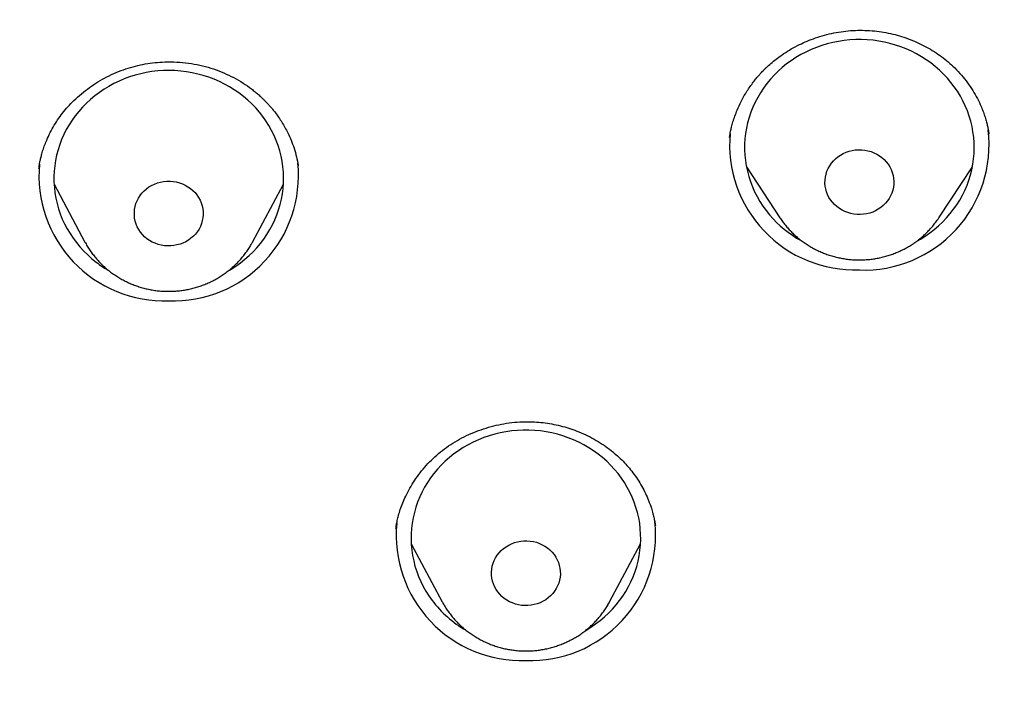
# Model space of a CAD drawing. Header units: millimetres. Extents: x 8 to 571, y 12 to 813.
# Tile 356 of 369: x 335 to 348, y 769 to 777. Entities that reach past the tile are written whole.
import ezdxf

# ---------------------------------------------------------------- set-up
doc = ezdxf.new("R2010")
doc.units = ezdxf.units.MM

msp = doc.modelspace()

# ---------------------------------------------------------------- linework, layer by layer
at = {"color": 7, "linetype": 'Continuous', "lineweight": 30}
for p, q in [((339.032, 775.494), (339.03, 775.505)), ((339.032, 775.505), (339.033, 775.499)), ((344.887, 775.486), (345.324, 774.822)), ((347.401, 774.822), (347.838, 775.486)), ((335.842, 775.261), (336.246, 774.505)), ((338.434, 774.505), (338.838, 775.261)), ((340.508, 770.567), (340.912, 769.81)), ((343.1, 769.81), (343.504, 770.567)), ((340.915, 769.806), (340.912, 769.81)), ((343.079, 769.764), (343.069, 769.758))]:
    msp.add_line(p, q, dxfattribs=at)
at = {"color": 7, "linetype": 'Continuous', "lineweight": 30, "flags": 128}
for points in [[(347.121, 774.523), (347.159, 774.545), (347.222, 774.584), (347.283, 774.626), (347.341, 774.671), (347.397, 774.718), (347.45, 774.769), (347.501, 774.821), (347.548, 774.876), (347.593, 774.933), (347.634, 774.992), (347.673, 775.053), (347.708, 775.116), (347.739, 775.18), (347.768, 775.246), (347.792, 775.313), (347.813, 775.381), (347.83, 775.45), (347.844, 775.52), (347.854, 775.59), (347.86, 775.661), (347.862, 775.731), (347.861, 775.802), (347.855, 775.873), (347.846, 775.943), (347.834, 776.013), (347.817, 776.082), (347.797, 776.15), (347.773, 776.218), (347.746, 776.284), (347.715, 776.348), (347.681, 776.411), (347.643, 776.473), (347.602, 776.532), (347.558, 776.59), (347.511, 776.645), (347.461, 776.698), (347.409, 776.749), (347.353, 776.797), (347.295, 776.843), (347.235, 776.885), (347.173, 776.925), (347.108, 776.962), (347.042, 776.995), (346.974, 777.026), (346.904, 777.053), (346.833, 777.077), (346.761, 777.098), (346.688, 777.115), (346.614, 777.129), (346.54, 777.139), (346.464, 777.145), (346.389, 777.148), (346.314, 777.148), (346.239, 777.144), (346.164, 777.136), (346.089, 777.125), (346.015, 777.11), (345.942, 777.092), (345.871, 777.071), (345.8, 777.046), (345.731, 777.018), (345.663, 776.986), (345.598, 776.952), (345.534, 776.914), (345.472, 776.873), (345.412, 776.83), (345.355, 776.784), (345.301, 776.735), (345.249, 776.683), (345.2, 776.63), (345.153, 776.574), (345.11, 776.516), (345.07, 776.455), (345.034, 776.394), (345, 776.33), (344.971, 776.265), (344.944, 776.199), (344.921, 776.131), (344.902, 776.063), (344.887, 775.993), (344.875, 775.923), (344.867, 775.853), (344.863, 775.782), (344.863, 775.711), (344.866, 775.64), (344.873, 775.57), (344.884, 775.5), (344.899, 775.43), (344.917, 775.362), (344.939, 775.294), (344.965, 775.227), (344.994, 775.162), (345.026, 775.098), (345.062, 775.036), (345.102, 774.975), (345.144, 774.917), (345.189, 774.86), (345.189, 774.86)], [(338.133, 774.139), (338.154, 774.152), (338.217, 774.192), (338.277, 774.234), (338.334, 774.28), (338.39, 774.328), (338.442, 774.379), (338.492, 774.432), (338.539, 774.488), (338.583, 774.545), (338.623, 774.605), (338.661, 774.667), (338.695, 774.73), (338.725, 774.794), (338.753, 774.861), (338.776, 774.928), (338.796, 774.996), (338.812, 775.065), (338.825, 775.135), (338.834, 775.206), (338.839, 775.276), (338.84, 775.347), (338.838, 775.418), (338.831, 775.488), (338.821, 775.559), (338.808, 775.628), (338.79, 775.697), (338.769, 775.765), (338.744, 775.832), (338.716, 775.898), (338.684, 775.962), (338.649, 776.025), (338.61, 776.086), (338.569, 776.145), (338.524, 776.202), (338.476, 776.256), (338.425, 776.309), (338.372, 776.359), (338.316, 776.406), (338.257, 776.451), (338.197, 776.493), (338.134, 776.532), (338.069, 776.568), (338.002, 776.601), (337.933, 776.63), (337.863, 776.657), (337.792, 776.68), (337.72, 776.699), (337.646, 776.715), (337.572, 776.728), (337.497, 776.737), (337.422, 776.743), (337.347, 776.745), (337.271, 776.744), (337.196, 776.739), (337.121, 776.73), (337.047, 776.718), (336.974, 776.702), (336.901, 776.683), (336.829, 776.661), (336.759, 776.635), (336.691, 776.606), (336.623, 776.574), (336.558, 776.538), (336.495, 776.5), (336.434, 776.458), (336.375, 776.414), (336.318, 776.367), (336.264, 776.318), (336.213, 776.266), (336.165, 776.211), (336.12, 776.155), (336.077, 776.096), (336.038, 776.035), (336.002, 775.973), (335.97, 775.909), (335.941, 775.844), (335.916, 775.777), (335.894, 775.709), (335.876, 775.64), (335.861, 775.571), (335.851, 775.501), (335.844, 775.43), (335.841, 775.359), (335.841, 775.289), (335.846, 775.218), (335.854, 775.147), (335.866, 775.077), (335.881, 775.008), (335.901, 774.94), (335.924, 774.872), (335.95, 774.806), (335.98, 774.741), (336.014, 774.677), (336.051, 774.616), (336.091, 774.556), (336.134, 774.498), (336.18, 774.442), (336.23, 774.388), (336.282, 774.337), (336.336, 774.288), (336.394, 774.242), (336.394, 774.242)], [(346.01, 775.024), (345.986, 775.056), (345.965, 775.089), (345.947, 775.124), (345.933, 775.161), (345.922, 775.199), (345.915, 775.237), (345.912, 775.276), (345.913, 775.315), (345.918, 775.354), (345.926, 775.392), (345.938, 775.43), (345.954, 775.466), (345.974, 775.501), (345.996, 775.533), (346.022, 775.564), (346.05, 775.592), (346.082, 775.618), (346.115, 775.641), (346.151, 775.661), (346.189, 775.678), (346.228, 775.691), (346.268, 775.701), (346.309, 775.707), (346.35, 775.71), (346.392, 775.709), (346.433, 775.705), (346.474, 775.697), (346.514, 775.686), (346.552, 775.671), (346.589, 775.653), (346.624, 775.632), (346.657, 775.607), (346.687, 775.581), (346.714, 775.551), (346.738, 775.52), (346.76, 775.486), (346.777, 775.451), (346.792, 775.414), (346.802, 775.376), (346.809, 775.338), (346.812, 775.299), (346.811, 775.26), (346.807, 775.221), (346.798, 775.183), (346.786, 775.145), (346.77, 775.109), (346.751, 775.075), (346.728, 775.042), (346.703, 775.011), (346.674, 774.983), (346.643, 774.957), (346.609, 774.934), (346.573, 774.914), (346.536, 774.897), (346.497, 774.884), (346.457, 774.874), (346.416, 774.868), (346.374, 774.865), (346.333, 774.866), (346.291, 774.87), (346.251, 774.878), (346.211, 774.889), (346.172, 774.904), (346.136, 774.922), (346.101, 774.943), (346.068, 774.968), (346.038, 774.995), (346.01, 775.024)], [(337.056, 774.549), (337.025, 774.575), (336.997, 774.604), (336.972, 774.635), (336.949, 774.668), (336.93, 774.703), (336.915, 774.739), (336.903, 774.776), (336.895, 774.815), (336.891, 774.853), (336.891, 774.892), (336.894, 774.931), (336.901, 774.97), (336.912, 775.008), (336.927, 775.044), (336.945, 775.079), (336.967, 775.113), (336.991, 775.144), (337.019, 775.173), (337.049, 775.2), (337.082, 775.224), (337.117, 775.245), (337.154, 775.262), (337.193, 775.277), (337.233, 775.288), (337.274, 775.295), (337.315, 775.299), (337.357, 775.3), (337.398, 775.297), (337.439, 775.29), (337.479, 775.279), (337.518, 775.266), (337.555, 775.249), (337.591, 775.228), (337.624, 775.205), (337.655, 775.179), (337.684, 775.151), (337.709, 775.12), (337.731, 775.087), (337.75, 775.052), (337.766, 775.016), (337.777, 774.978), (337.785, 774.94), (337.79, 774.901), (337.79, 774.862), (337.787, 774.823), (337.779, 774.785), (337.768, 774.747), (337.754, 774.71), (337.736, 774.675), (337.714, 774.642), (337.689, 774.61), (337.662, 774.581), (337.631, 774.555), (337.598, 774.531), (337.563, 774.51), (337.526, 774.492), (337.488, 774.478), (337.448, 774.467), (337.407, 774.459), (337.366, 774.455), (337.324, 774.455), (337.283, 774.458), (337.242, 774.465), (337.202, 774.475), (337.163, 774.489), (337.125, 774.506), (337.09, 774.526), (337.056, 774.549)], [(342.791, 769.44), (342.792, 769.441), (342.855, 769.479), (342.917, 769.521), (342.975, 769.565), (343.032, 769.613), (343.085, 769.662), (343.136, 769.714), (343.184, 769.769), (343.229, 769.826), (343.272, 769.885), (343.31, 769.945), (343.346, 770.008), (343.378, 770.072), (343.407, 770.137), (343.432, 770.204), (343.454, 770.272), (343.471, 770.341), (343.486, 770.41), (343.496, 770.48), (343.503, 770.551), (343.506, 770.622), (343.505, 770.693), (343.5, 770.763), (343.492, 770.834), (343.48, 770.904), (343.464, 770.973), (343.444, 771.041), (343.421, 771.109), (343.394, 771.175), (343.364, 771.24), (343.33, 771.303), (343.293, 771.365), (343.253, 771.425), (343.209, 771.483), (343.163, 771.538), (343.113, 771.592), (343.061, 771.643), (343.006, 771.691), (342.949, 771.737), (342.889, 771.781), (342.827, 771.821), (342.763, 771.858), (342.697, 771.892), (342.629, 771.923), (342.56, 771.951), (342.489, 771.976), (342.417, 771.997), (342.344, 772.014), (342.27, 772.029), (342.196, 772.039), (342.121, 772.046), (342.045, 772.05), (341.97, 772.05), (341.895, 772.047), (341.82, 772.04), (341.745, 772.029), (341.671, 772.015), (341.598, 771.998), (341.526, 771.977), (341.455, 771.952), (341.386, 771.925), (341.318, 771.894), (341.252, 771.86), (341.188, 771.822), (341.126, 771.782), (341.066, 771.739), (341.008, 771.694), (340.953, 771.645), (340.901, 771.594), (340.851, 771.541), (340.805, 771.485), (340.761, 771.427), (340.72, 771.368), (340.683, 771.306), (340.649, 771.243), (340.619, 771.178), (340.592, 771.112), (340.569, 771.044), (340.549, 770.976), (340.533, 770.907), (340.52, 770.837), (340.512, 770.766), (340.507, 770.696), (340.506, 770.625), (340.509, 770.554), (340.515, 770.484), (340.526, 770.413), (340.54, 770.344), (340.557, 770.275), (340.579, 770.207), (340.604, 770.14), (340.632, 770.075), (340.664, 770.01), (340.7, 769.948), (340.739, 769.887), (340.78, 769.828), (340.78, 769.828)], [(341.638, 769.939), (341.616, 769.972), (341.597, 770.007), (341.581, 770.043), (341.569, 770.08), (341.561, 770.118), (341.557, 770.157), (341.556, 770.196), (341.559, 770.235), (341.566, 770.274), (341.577, 770.312), (341.592, 770.348), (341.61, 770.383), (341.631, 770.417), (341.656, 770.448), (341.683, 770.478), (341.714, 770.504), (341.746, 770.528), (341.781, 770.549), (341.818, 770.567), (341.857, 770.582), (341.897, 770.593), (341.938, 770.601), (341.979, 770.605), (342.02, 770.605), (342.062, 770.602), (342.103, 770.596), (342.143, 770.586), (342.182, 770.572), (342.219, 770.555), (342.255, 770.535), (342.289, 770.512), (342.32, 770.486), (342.348, 770.457), (342.374, 770.427), (342.396, 770.394), (342.415, 770.359), (342.431, 770.323), (342.442, 770.285), (342.451, 770.247), (342.455, 770.208), (342.456, 770.169), (342.452, 770.13), (342.445, 770.092), (342.435, 770.054), (342.42, 770.017), (342.402, 769.982), (342.381, 769.949), (342.356, 769.917), (342.329, 769.888), (342.298, 769.861), (342.265, 769.837), (342.23, 769.816), (342.193, 769.798), (342.155, 769.784), (342.115, 769.773), (342.074, 769.765), (342.033, 769.761), (341.991, 769.76), (341.95, 769.763), (341.909, 769.77), (341.869, 769.78), (341.83, 769.794), (341.793, 769.811), (341.757, 769.831), (341.723, 769.854), (341.692, 769.88), (341.664, 769.908), (341.638, 769.939)]]:
    msp.add_lwpolyline(points, dxfattribs=at)
at = {"color": 7, "linetype": 'Continuous', "lineweight": 30}
for centre, radius, start, end in [((346.422, 775.774), 1.634, 267.9007, 6.8377), ((346.304, 775.778), 1.637, 174.9643, 272.0266), ((337.282, 775.374), 1.637, 174.8149, 272.0298), ((337.399, 775.373), 1.636, 267.9578, 5.7746), ((346.315, 775.819), 1.479, 220.4475, 241.0879), ((337.307, 775.437), 1.504, 232.6179, 239.7724), ((341.948, 770.68), 1.637, 174.7366, 272.0314), ((342.065, 770.677), 1.635, 267.9136, 6.2203), ((341.953, 770.714), 1.47, 217.0807, 240.1492)]:
    msp.add_arc(centre, radius, start, end, dxfattribs=at)
for points, knots in [([(370.918, 763.042), (370.92, 763.122), (370.925, 763.281), (370.931, 763.513), (370.936, 763.735), (370.941, 763.946), (370.944, 764.133), (370.947, 764.298), (370.95, 764.442), (370.952, 764.58), (370.954, 764.711), (370.955, 764.826), (370.956, 764.925), (370.957, 765.006), (370.958, 765.076), (370.958, 765.135), (370.959, 765.184), (370.959, 765.22), (370.959, 765.248), (370.96, 765.273), (370.96, 765.302), (370.96, 765.338), (370.96, 765.381), (370.961, 765.449), (370.961, 765.544), (370.962, 765.666), (370.963, 765.798), (370.963, 765.939), (370.963, 766.089), (370.963, 766.249), (370.963, 766.424), (370.962, 766.61), (370.961, 766.804), (370.959, 766.993), (370.958, 767.177), (370.955, 767.39), (370.952, 767.629), (370.948, 767.891), (370.943, 768.141), (370.938, 768.382), (370.933, 768.613), (370.927, 768.837), (370.918, 769.172), (370.904, 769.617), (370.89, 770.015), (370.88, 770.247), (370.878, 770.32), (370.875, 770.392), (370.872, 770.463), (370.869, 770.529), (370.866, 770.591), (370.864, 770.648), (370.861, 770.697), (370.86, 770.735), (370.858, 770.767), (370.857, 770.797), (370.855, 770.831), (370.853, 770.873), (370.851, 770.923), (370.848, 770.986), (370.845, 771.061), (370.84, 771.15), (370.835, 771.251), (370.83, 771.363), (370.823, 771.487), (370.816, 771.623), (370.808, 771.77), (370.799, 771.922), (370.79, 772.08), (370.781, 772.241), (370.77, 772.411), (370.759, 772.588), (370.736, 772.945), (370.701, 773.452), (370.652, 774.107), (370.59, 774.861), (370.511, 775.737), (370.437, 776.469), (370.387, 776.93), (370.366, 777.124), (370.345, 777.318), (370.323, 777.511), (370.301, 777.704), (370.278, 777.896), (370.255, 778.086), (370.232, 778.276), (370.209, 778.464), (370.186, 778.648), (370.165, 778.817), (370.144, 778.974), (370.126, 779.116), (370.109, 779.246), (370.095, 779.351), (370.083, 779.436), (370.074, 779.501), (370.066, 779.56), (370.059, 779.613), (370.053, 779.659), (370.047, 779.699), (370.043, 779.734), (370.038, 779.768), (370.033, 779.807), (370.026, 779.855), (370.018, 779.912), (370.009, 779.979), (369.998, 780.055), (369.983, 780.157), (369.965, 780.287), (369.942, 780.445), (369.918, 780.61), (369.892, 780.78), (369.866, 780.955), (369.838, 781.14), (369.808, 781.335), (369.776, 781.541), (369.735, 781.798), (369.686, 782.101), (369.629, 782.444), (369.571, 782.782), (369.514, 783.114), (369.456, 783.439), (369.399, 783.758), (369.333, 784.115), (369.259, 784.508), (369.176, 784.934), (369.094, 785.346), (369.013, 785.746), (368.946, 786.061), (368.895, 786.294), (368.862, 786.446), (368.83, 786.586), (368.8, 786.717), (368.772, 786.837), (368.747, 786.945), (368.724, 787.044), (368.703, 787.132), (368.684, 787.21), (368.667, 787.279), (368.653, 787.339), (368.641, 787.387), (368.631, 787.426), (368.624, 787.455), (368.617, 787.483), (368.609, 787.517), (368.597, 787.564), (368.583, 787.623), (368.564, 787.695), (368.544, 787.774), (368.522, 787.86), (368.499, 787.95), (368.475, 788.043), (368.45, 788.137), (368.426, 788.23), (368.401, 788.322), (368.362, 788.465), (368.31, 788.657), (368.246, 788.882), (368.187, 789.088), (368.132, 789.277), (368.075, 789.469), (368.014, 789.668), (367.95, 789.876), (367.882, 790.093), (367.808, 790.32), (367.73, 790.558), (367.646, 790.807), (367.569, 791.028), (367.502, 791.219), (367.446, 791.375), (367.391, 791.525), (367.339, 791.666), (367.291, 791.796), (367.246, 791.915), (367.205, 792.021), (367.169, 792.116), (367.138, 792.194), (367.114, 792.257), (367.094, 792.307), (367.078, 792.349), (367.064, 792.382), (367.055, 792.406), (367.047, 792.425), (367.039, 792.446), (367.028, 792.474), (367.013, 792.509), (366.996, 792.553), (366.974, 792.607), (366.947, 792.673), (366.915, 792.753), (366.877, 792.843), (366.77, 793.1), (366.589, 793.52), (366.327, 794.097), (366.09, 794.591), (365.884, 795.001), (365.715, 795.328), (365.547, 795.644), (365.399, 795.914), (365.273, 796.139), (365.189, 796.286), (365.127, 796.394), (365.087, 796.464), (365.048, 796.53), (365.014, 796.588), (364.985, 796.637), (364.96, 796.679), (364.939, 796.715), (364.921, 796.745), (364.906, 796.769), (364.895, 796.788), (364.886, 796.803), (364.876, 796.819), (364.863, 796.841), (364.846, 796.87), (364.824, 796.907), (364.798, 796.95), (364.758, 797.014), (364.705, 797.101), (364.639, 797.207), (364.57, 797.317), (364.499, 797.431), (364.422, 797.551), (364.339, 797.68), (364.248, 797.818), (364.153, 797.962), (364.057, 798.105), (363.962, 798.245), (363.869, 798.38), (363.778, 798.51), (363.679, 798.652), (363.571, 798.803), (363.455, 798.962), (363.344, 799.113), (363.231, 799.265), (363.116, 799.416), (363.001, 799.566), (362.892, 799.706), (362.787, 799.839), (362.684, 799.968), (362.536, 800.151), (362.339, 800.389), (362.091, 800.682), (361.9, 800.9), (361.771, 801.045), (361.708, 801.115), (361.649, 801.18), (361.596, 801.239), (361.548, 801.292), (361.508, 801.335), (361.476, 801.369), (361.451, 801.396), (361.432, 801.416), (361.419, 801.43), (361.41, 801.441), (361.4, 801.451), (361.388, 801.464), (361.368, 801.486), (361.338, 801.518), (361.295, 801.564), (361.244, 801.618), (361.184, 801.681), (361.116, 801.751), (361.04, 801.83), (360.955, 801.917), (360.862, 802.012), (360.759, 802.115), (360.65, 802.224), (360.534, 802.338), (360.414, 802.455), (360.288, 802.575), (360.159, 802.697), (359.971, 802.872), (359.722, 803.099), (359.405, 803.378), (359.075, 803.66), (358.761, 803.919), (358.466, 804.156), (358.192, 804.37), (357.949, 804.554), (357.741, 804.709), (357.574, 804.832), (357.412, 804.949), (357.28, 805.043), (357.176, 805.117), (357.097, 805.172), (357.022, 805.224), (356.95, 805.274), (356.881, 805.321), (356.817, 805.365), (356.761, 805.403), (356.715, 805.434), (356.682, 805.456), (356.659, 805.471), (356.642, 805.482), (356.627, 805.493), (356.604, 805.508), (356.57, 805.531), (356.523, 805.562), (356.468, 805.598), (356.406, 805.639), (356.339, 805.683), (356.24, 805.747), (356.107, 805.833), (355.928, 805.946), (355.732, 806.069), (355.517, 806.2), (355.321, 806.318), (355.144, 806.423), (354.988, 806.514), (354.829, 806.606), (354.666, 806.699), (354.499, 806.792), (354.327, 806.887), (354.147, 806.985), (353.951, 807.089), (353.739, 807.202), (353.508, 807.321), (353.265, 807.443), (353.011, 807.569), (352.745, 807.698), (352.466, 807.83), (352.185, 807.959), (351.9, 808.087), (351.613, 808.213), (351.315, 808.341), (351.008, 808.469), (350.689, 808.598), (350.346, 808.732), (349.978, 808.872), (349.583, 809.018), (349.233, 809.142), (348.931, 809.246), (348.681, 809.33), (348.434, 809.412), (348.178, 809.494), (347.917, 809.577), (347.651, 809.658), (347.396, 809.734), (347.154, 809.806), (346.922, 809.872), (346.697, 809.936), (346.477, 809.996), (346.265, 810.053), (346.067, 810.106), (345.884, 810.154), (345.714, 810.197), (345.559, 810.236), (345.416, 810.272), (345.28, 810.305), (345.147, 810.338), (345.044, 810.363), (344.97, 810.38), (344.927, 810.39), (344.89, 810.399), (344.863, 810.406), (344.847, 810.409), (344.837, 810.411), (344.827, 810.414), (344.808, 810.418), (344.775, 810.426), (344.726, 810.437), (344.664, 810.452), (344.589, 810.469), (344.501, 810.489), (344.403, 810.512), (344.294, 810.536), (344.175, 810.562), (344.044, 810.591), (343.902, 810.622), (343.741, 810.656), (343.567, 810.693), (343.385, 810.73), (343.208, 810.766), (343.038, 810.8), (342.875, 810.832), (342.718, 810.862), (342.568, 810.891), (342.406, 810.921), (342.234, 810.953), (342.054, 810.986), (341.888, 811.015), (341.754, 811.039), (341.647, 811.058), (341.566, 811.072), (341.491, 811.085), (341.427, 811.096), (341.375, 811.105), (341.336, 811.111), (341.308, 811.116), (341.282, 811.121), (341.254, 811.126), (341.218, 811.132), (341.165, 811.141), (341.094, 811.153), (341.004, 811.168), (340.902, 811.185), (340.79, 811.204), (340.667, 811.224), (340.532, 811.247), (340.386, 811.271), (340.229, 811.296), (340.06, 811.323), (339.828, 811.36), (339.538, 811.406), (339.196, 811.458), (338.802, 811.518), (338.358, 811.583), (337.867, 811.652), (337.387, 811.718), (336.92, 811.781), (336.465, 811.84), (336.023, 811.895), (335.592, 811.947), (335.174, 811.997), (334.768, 812.043), (334.375, 812.087), (333.993, 812.128), (333.624, 812.166), (333.267, 812.202), (332.923, 812.236), (332.591, 812.267), (332.282, 812.296), (331.994, 812.321), (331.728, 812.345), (331.47, 812.367), (331.216, 812.388), (330.962, 812.408), (330.705, 812.428), (330.374, 812.454), (329.968, 812.483), (329.484, 812.517), (328.989, 812.549), (328.483, 812.58), (327.969, 812.608), (327.447, 812.636), (326.917, 812.661), (326.378, 812.684), (325.823, 812.705), (325.254, 812.724), (324.671, 812.741), (324.076, 812.755), (323.47, 812.767), (322.854, 812.775), (322.226, 812.781), (321.575, 812.783), (320.9, 812.782), (320.2, 812.777), (319.488, 812.767), (318.764, 812.753), (318.027, 812.733), (317.362, 812.712), (316.771, 812.69), (316.261, 812.669), (315.754, 812.645), (315.253, 812.62), (314.76, 812.593), (314.273, 812.565), (313.732, 812.531), (313.137, 812.491), (312.492, 812.444), (311.86, 812.394), (311.243, 812.343), (310.642, 812.289), (310.059, 812.234), (309.493, 812.178), (308.939, 812.121), (308.397, 812.062), (307.864, 812.002), (307.342, 811.94), (306.833, 811.878), (306.339, 811.816), (305.891, 811.757), (305.488, 811.702), (305.128, 811.653), (304.777, 811.603), (304.434, 811.553), (304.083, 811.501), (303.717, 811.446), (303.33, 811.386), (302.931, 811.323), (302.523, 811.257), (302.103, 811.187), (301.672, 811.114), (301.231, 811.037), (300.791, 810.959), (300.352, 810.877), (299.916, 810.792), (299.47, 810.701), (299.016, 810.605), (298.554, 810.502), (298.083, 810.394), (297.588, 810.274), (297.067, 810.142), (296.521, 809.997), (295.967, 809.842), (295.403, 809.676), (294.864, 809.509), (294.352, 809.342), (293.87, 809.179), (293.393, 809.009), (292.922, 808.835), (292.459, 808.657), (291.976, 808.463), (291.474, 808.252), (290.955, 808.024), (290.446, 807.79), (289.935, 807.544), (289.421, 807.286), (288.907, 807.016), (288.405, 806.74), (287.914, 806.459), (287.436, 806.174), (287.087, 805.957), (286.864, 805.814), (286.766, 805.751), (286.679, 805.695), (286.601, 805.644), (286.534, 805.6), (286.48, 805.564), (286.438, 805.536), (286.407, 805.515), (286.38, 805.498), (286.354, 805.48), (286.322, 805.459), (286.279, 805.429), (286.223, 805.392), (286.156, 805.346), (286.08, 805.294), (285.994, 805.235), (285.87, 805.149), (285.709, 805.035), (285.513, 804.895), (285.313, 804.75), (285.11, 804.599), (284.902, 804.441), (284.688, 804.276), (284.469, 804.104), (284.204, 803.89), (283.895, 803.635), (283.548, 803.337), (283.204, 803.032), (282.864, 802.72), (282.528, 802.4), (282.278, 802.154), (282.112, 801.986), (282.031, 801.903), (281.955, 801.825), (281.886, 801.753), (281.824, 801.689), (281.769, 801.631), (281.721, 801.581), (281.68, 801.536), (281.647, 801.501), (281.622, 801.475), (281.603, 801.455), (281.588, 801.439), (281.577, 801.426), (281.568, 801.417), (281.559, 801.407), (281.547, 801.394), (281.53, 801.375), (281.506, 801.35), (281.477, 801.318), (281.445, 801.283), (281.41, 801.245), (281.374, 801.205), (281.319, 801.145), (281.245, 801.063), (281.148, 800.954), (281.043, 800.834), (280.93, 800.704), (280.816, 800.572), (280.703, 800.438), (280.591, 800.305), (280.478, 800.168), (280.366, 800.03), (280.257, 799.894), (280.132, 799.736), (279.993, 799.558), (279.841, 799.36), (279.691, 799.161), (279.544, 798.96), (279.399, 798.76), (279.262, 798.568), (279.131, 798.38), (279.001, 798.191), (278.874, 798.003), (278.75, 797.816), (278.629, 797.631), (278.529, 797.474), (278.45, 797.349), (278.393, 797.258), (278.339, 797.171), (278.289, 797.092), (278.248, 797.024), (278.214, 796.968), (278.186, 796.923), (278.161, 796.882), (278.139, 796.845), (278.121, 796.814), (278.106, 796.79), (278.096, 796.773), (278.087, 796.758), (278.077, 796.741), (278.064, 796.719), (278.045, 796.687), (278.019, 796.643), (277.985, 796.586), (277.945, 796.518), (277.9, 796.44), (277.849, 796.352), (277.795, 796.258), (277.74, 796.161), (277.683, 796.061), (277.625, 795.956), (277.565, 795.848), (277.506, 795.741), (277.448, 795.634), (277.358, 795.466), (277.239, 795.239), (277.085, 794.94), (276.932, 794.633), (276.779, 794.317), (276.633, 794.007), (276.518, 793.756), (276.433, 793.565), (276.374, 793.433), (276.319, 793.305), (276.267, 793.185), (276.219, 793.072), (276.174, 792.967), (276.132, 792.866), (276.093, 792.77), (276.056, 792.68), (276.023, 792.6), (275.998, 792.537), (275.978, 792.489), (275.964, 792.454), (275.952, 792.423), (275.94, 792.393), (275.927, 792.36), (275.911, 792.319), (275.891, 792.269), (275.868, 792.21), (275.842, 792.145), (275.815, 792.075), (275.788, 792.004), (275.761, 791.933), (275.724, 791.835), (275.677, 791.711), (275.621, 791.559), (275.565, 791.405), (275.508, 791.248), (275.452, 791.088), (275.395, 790.925), (275.339, 790.763), (275.284, 790.598), (275.227, 790.428), (275.168, 790.247), (275.106, 790.054), (275.042, 789.85), (274.975, 789.633), (274.906, 789.405), (274.847, 789.207), (274.8, 789.042), (274.763, 788.914), (274.726, 788.782), (274.688, 788.648), (274.651, 788.514), (274.616, 788.385), (274.582, 788.259), (274.55, 788.137), (274.519, 788.02), (274.491, 787.913), (274.466, 787.814), (274.446, 787.736), (274.431, 787.677), (274.42, 787.634), (274.41, 787.595), (274.402, 787.562), (274.396, 787.536), (274.391, 787.518), (274.388, 787.506), (274.385, 787.493), (274.38, 787.471), (274.371, 787.437), (274.36, 787.39), (274.345, 787.329), (274.326, 787.254), (274.305, 787.166), (274.281, 787.064), (274.256, 786.957), (274.23, 786.845), (274.203, 786.732), (274.177, 786.615), (274.15, 786.497), (274.124, 786.379), (274.066, 786.116), (273.965, 785.644), (273.829, 784.964), (273.687, 784.223), (273.551, 783.482), (273.421, 782.742), (273.297, 782.001), (273.21, 781.454), (273.156, 781.1), (273.131, 780.939), (273.108, 780.779), (273.085, 780.626), (273.064, 780.483), (273.045, 780.355), (273.029, 780.24), (273.014, 780.139), (273.001, 780.049), (272.99, 779.969), (272.982, 779.91), (272.976, 779.868), (272.972, 779.843), (272.97, 779.825), (272.968, 779.813), (272.967, 779.806), (272.966, 779.798), (272.964, 779.782), (272.961, 779.758), (272.956, 779.722), (272.949, 779.676), (272.942, 779.619), (272.932, 779.55), (272.922, 779.472), (272.91, 779.383), (272.896, 779.283), (272.882, 779.174), (272.866, 779.054), (272.849, 778.923), (272.831, 778.783), (272.812, 778.633), (272.792, 778.473), (272.771, 778.305), (272.75, 778.129), (272.698, 777.7), (272.621, 777.024), (272.525, 776.104), (272.439, 775.195), (272.365, 774.331), (272.303, 773.511), (272.263, 772.934), (272.239, 772.56), (272.228, 772.391), (272.218, 772.226), (272.209, 772.071), (272.201, 771.923), (272.193, 771.785), (272.185, 771.645), (272.178, 771.505), (272.171, 771.367), (272.164, 771.243), (272.159, 771.133), (272.155, 771.042), (272.151, 770.97), (272.148, 770.913), (272.146, 770.865), (272.144, 770.825), (272.143, 770.796), (272.142, 770.772), (272.141, 770.749), (272.14, 770.72), (272.138, 770.682), (272.136, 770.635), (272.133, 770.579), (272.131, 770.515), (272.122, 770.31), (272.107, 769.94), (272.089, 769.406), (272.076, 768.97), (272.068, 768.655), (272.063, 768.461), (272.059, 768.257), (272.055, 768.042), (272.051, 767.826), (272.048, 767.609), (272.045, 767.392), (272.042, 767.167), (272.04, 766.951), (272.039, 766.746), (272.038, 766.554), (272.037, 766.366), (272.037, 766.185), (272.037, 766.016), (272.037, 765.858), (272.038, 765.711), (272.038, 765.59), (272.039, 765.494), (272.039, 765.422), (272.04, 765.36), (272.04, 765.309), (272.04, 765.271), (272.041, 765.243), (272.041, 765.216), (272.041, 765.184), (272.042, 765.144), (272.042, 765.097), (272.043, 765.042), (272.043, 764.98), (272.044, 764.904), (272.045, 764.813), (272.046, 764.707), (272.048, 764.594), (272.05, 764.475), (272.052, 764.331), (272.055, 764.158), (272.059, 763.955), (272.064, 763.741), (272.069, 763.516), (272.075, 763.28), (272.08, 763.119), (272.082, 763.037)], [0, 0, 0, 0, 0.001472, 0.002883, 0.004232, 0.005519, 0.006745, 0.007666, 0.008548, 0.009393, 0.0102, 0.010961, 0.011527, 0.012027, 0.012461, 0.012828, 0.013129, 0.013363, 0.013501, 0.013639, 0.01382, 0.014042, 0.014307, 0.014614, 0.015307, 0.016063, 0.016876, 0.017748, 0.018678, 0.019666, 0.020712, 0.021923, 0.023123, 0.024293, 0.025432, 0.02654, 0.02824, 0.029862, 0.031407, 0.032874, 0.034328, 0.035697, 0.037025, 0.040529, 0.043956, 0.044406, 0.044855, 0.045302, 0.045748, 0.046166, 0.046535, 0.046907, 0.047212, 0.047449, 0.047618, 0.047802, 0.048003, 0.048258, 0.048571, 0.048942, 0.049423, 0.049976, 0.050602, 0.051299, 0.052068, 0.052908, 0.053821, 0.054805, 0.055748, 0.056749, 0.057807, 0.05892, 0.060047, 0.064455, 0.068368, 0.072259, 0.078517, 0.084718, 0.08593, 0.087139, 0.088346, 0.089551, 0.090754, 0.091955, 0.09315, 0.094294, 0.095523, 0.096667, 0.097728, 0.098704, 0.099596, 0.100403, 0.101127, 0.101575, 0.101984, 0.102353, 0.102682, 0.102971, 0.103221, 0.10343, 0.103623, 0.103863, 0.104162, 0.10452, 0.104938, 0.105415, 0.105948, 0.106858, 0.10785, 0.108924, 0.109952, 0.111046, 0.112206, 0.11343, 0.114721, 0.116076, 0.118254, 0.120418, 0.122541, 0.124625, 0.126669, 0.128674, 0.130639, 0.133404, 0.136088, 0.138688, 0.141207, 0.143644, 0.144666, 0.145623, 0.146514, 0.147341, 0.148103, 0.148788, 0.14941, 0.149969, 0.150466, 0.150907, 0.151283, 0.151594, 0.151839, 0.15202, 0.152149, 0.152365, 0.152663, 0.153041, 0.153498, 0.154034, 0.154557, 0.155138, 0.155742, 0.156341, 0.156934, 0.157521, 0.158102, 0.159671, 0.161196, 0.162424, 0.163623, 0.164844, 0.166123, 0.167461, 0.168857, 0.170312, 0.171866, 0.173481, 0.175158, 0.176175, 0.177212, 0.178204, 0.179121, 0.179977, 0.180756, 0.181457, 0.18208, 0.182625, 0.182999, 0.183325, 0.183603, 0.18383, 0.183985, 0.184077, 0.184212, 0.184396, 0.18463, 0.184915, 0.185249, 0.185706, 0.186233, 0.186829, 0.187495, 0.19136, 0.195234, 0.199116, 0.201405, 0.203649, 0.205837, 0.207968, 0.209275, 0.21056, 0.211059, 0.211554, 0.212028, 0.212451, 0.212786, 0.21308, 0.213333, 0.213546, 0.213718, 0.21385, 0.213941, 0.214048, 0.2142, 0.214406, 0.214665, 0.214977, 0.215322, 0.216048, 0.21684, 0.217603, 0.218417, 0.219283, 0.220202, 0.221225, 0.222294, 0.223345, 0.224369, 0.225364, 0.226331, 0.22727, 0.228514, 0.229705, 0.230843, 0.231928, 0.233149, 0.234295, 0.235366, 0.236367, 0.237361, 0.238359, 0.240648, 0.242963, 0.245305, 0.245895, 0.246473, 0.247003, 0.247483, 0.247912, 0.248292, 0.248543, 0.248767, 0.248943, 0.249047, 0.249115, 0.249201, 0.249306, 0.249429, 0.249731, 0.250107, 0.250557, 0.251081, 0.251668, 0.252327, 0.253058, 0.25386, 0.254733, 0.255679, 0.256636, 0.257656, 0.258708, 0.259774, 0.260853, 0.263313, 0.265842, 0.268439, 0.271105, 0.27314, 0.275214, 0.277326, 0.278589, 0.279851, 0.281041, 0.282151, 0.282749, 0.283321, 0.283866, 0.284385, 0.284878, 0.285345, 0.285777, 0.286095, 0.286333, 0.286489, 0.286581, 0.286686, 0.286817, 0.287082, 0.287413, 0.287811, 0.288269, 0.288744, 0.289223, 0.290376, 0.29156, 0.293008, 0.2945, 0.296035, 0.297087, 0.298158, 0.299249, 0.300359, 0.301489, 0.302644, 0.303854, 0.305121, 0.306589, 0.308126, 0.309734, 0.311412, 0.313159, 0.314977, 0.316864, 0.318655, 0.320505, 0.322413, 0.324379, 0.326404, 0.328486, 0.330888, 0.333364, 0.335913, 0.337449, 0.339011, 0.340553, 0.342044, 0.343751, 0.345384, 0.346944, 0.34843, 0.349842, 0.351181, 0.352557, 0.353846, 0.355048, 0.356162, 0.357188, 0.358126, 0.358977, 0.359784, 0.360587, 0.361389, 0.361653, 0.361917, 0.362162, 0.36233, 0.362405, 0.362447, 0.362506, 0.362587, 0.362803, 0.363097, 0.363469, 0.36392, 0.364449, 0.365056, 0.365701, 0.366415, 0.367199, 0.368052, 0.368975, 0.370083, 0.371183, 0.372242, 0.373259, 0.374235, 0.375169, 0.376062, 0.376913, 0.378071, 0.379143, 0.380128, 0.381026, 0.381546, 0.382031, 0.382481, 0.382868, 0.383186, 0.383398, 0.383561, 0.383691, 0.383858, 0.384072, 0.38433, 0.384796, 0.385335, 0.385944, 0.386606, 0.387337, 0.388135, 0.389, 0.389934, 0.390935, 0.392004, 0.394058, 0.396087, 0.398083, 0.401061, 0.403965, 0.406795, 0.409552, 0.412236, 0.414847, 0.417384, 0.419847, 0.422238, 0.424555, 0.426799, 0.42897, 0.431067, 0.433092, 0.435043, 0.436921, 0.438545, 0.44011, 0.441616, 0.443088, 0.444578, 0.446088, 0.447618, 0.450393, 0.453233, 0.456136, 0.459102, 0.462132, 0.465169, 0.468269, 0.471429, 0.47465, 0.478001, 0.481416, 0.484894, 0.488436, 0.492042, 0.495712, 0.499445, 0.503466, 0.507559, 0.511722, 0.515958, 0.520264, 0.524642, 0.527631, 0.530637, 0.533608, 0.536538, 0.539427, 0.542276, 0.545085, 0.548949, 0.552733, 0.556439, 0.560064, 0.563611, 0.567017, 0.570347, 0.5736, 0.576777, 0.579933, 0.58301, 0.586007, 0.588925, 0.591764, 0.593939, 0.596065, 0.598141, 0.600169, 0.602149, 0.604378, 0.606672, 0.609032, 0.611458, 0.613949, 0.616506, 0.619129, 0.621817, 0.624366, 0.626971, 0.629634, 0.632355, 0.635132, 0.637966, 0.640857, 0.644102, 0.647415, 0.650797, 0.654246, 0.657764, 0.660748, 0.663755, 0.666735, 0.669688, 0.672614, 0.675513, 0.678895, 0.68224, 0.685547, 0.688815, 0.692301, 0.695741, 0.699136, 0.702484, 0.705787, 0.709044, 0.709808, 0.7105, 0.711121, 0.71167, 0.712148, 0.712554, 0.712824, 0.713049, 0.713229, 0.713387, 0.713617, 0.71391, 0.714324, 0.714807, 0.715358, 0.715976, 0.716658, 0.718054, 0.719506, 0.72096, 0.722467, 0.724026, 0.725638, 0.727302, 0.729016, 0.731737, 0.734473, 0.737226, 0.739994, 0.742778, 0.745576, 0.746317, 0.747029, 0.747684, 0.748282, 0.748822, 0.749297, 0.749717, 0.750082, 0.750391, 0.750583, 0.750745, 0.750878, 0.75098, 0.751053, 0.751112, 0.751216, 0.751369, 0.751583, 0.751848, 0.752138, 0.752446, 0.752772, 0.753116, 0.753911, 0.754789, 0.755748, 0.756789, 0.757911, 0.758908, 0.759962, 0.761058, 0.762134, 0.763187, 0.764216, 0.765784, 0.767294, 0.768744, 0.77032, 0.771819, 0.773242, 0.774602, 0.775991, 0.777429, 0.778735, 0.780079, 0.781461, 0.782125, 0.782793, 0.783418, 0.783988, 0.784504, 0.784859, 0.785182, 0.785474, 0.785736, 0.785966, 0.786141, 0.786246, 0.786335, 0.786457, 0.78661, 0.786796, 0.787132, 0.78754, 0.788019, 0.788569, 0.78919, 0.789882, 0.790533, 0.791236, 0.791984, 0.792735, 0.793481, 0.794222, 0.794959, 0.79696, 0.798926, 0.801115, 0.803258, 0.805354, 0.807403, 0.808308, 0.809203, 0.81006, 0.810863, 0.811614, 0.812311, 0.812956, 0.813621, 0.814219, 0.814749, 0.815212, 0.815467, 0.815697, 0.815903, 0.816085, 0.816285, 0.816562, 0.816893, 0.81728, 0.817722, 0.818184, 0.81865, 0.81912, 0.819593, 0.820571, 0.821564, 0.822573, 0.823598, 0.824637, 0.825693, 0.826778, 0.827802, 0.828899, 0.830071, 0.831317, 0.832637, 0.834031, 0.835499, 0.837041, 0.837845, 0.838668, 0.839509, 0.840369, 0.841239, 0.842069, 0.84285, 0.843653, 0.844397, 0.845081, 0.845707, 0.846273, 0.846568, 0.846843, 0.847098, 0.847309, 0.847472, 0.847587, 0.847654, 0.847698, 0.847843, 0.84806, 0.848351, 0.848744, 0.84922, 0.84978, 0.850424, 0.851151, 0.851821, 0.852549, 0.853296, 0.854043, 0.854788, 0.855533, 0.859031, 0.863732, 0.868398, 0.873029, 0.877706, 0.882356, 0.886978, 0.887992, 0.889004, 0.890015, 0.890987, 0.891882, 0.8927, 0.893401, 0.894034, 0.894598, 0.895094, 0.895522, 0.895713, 0.895881, 0.895997, 0.896056, 0.89609, 0.896141, 0.896209, 0.896377, 0.896601, 0.896881, 0.897243, 0.897671, 0.898162, 0.898718, 0.899339, 0.900024, 0.900774, 0.901588, 0.902466, 0.90341, 0.904399, 0.90545, 0.906563, 0.907692, 0.913485, 0.919212, 0.924872, 0.930465, 0.935333, 0.940148, 0.941222, 0.942289, 0.943311, 0.944279, 0.945193, 0.946052, 0.946857, 0.947802, 0.948658, 0.949428, 0.950109, 0.950704, 0.951109, 0.951461, 0.951758, 0.952001, 0.952197, 0.952312, 0.952441, 0.952623, 0.952858, 0.953148, 0.953491, 0.953889, 0.95434, 0.957312, 0.960751, 0.964253, 0.965391, 0.966591, 0.967855, 0.969181, 0.970571, 0.971863, 0.973204, 0.974596, 0.976037, 0.977205, 0.978404, 0.979589, 0.980704, 0.98175, 0.982727, 0.983634, 0.984472, 0.984963, 0.98542, 0.985807, 0.98612, 0.98636, 0.986499, 0.986654, 0.986853, 0.987099, 0.987389, 0.987725, 0.988107, 0.988534, 0.989135, 0.9898, 0.990498, 0.991225, 0.99198, 0.993158, 0.994399, 0.995703, 0.997072, 0.998504, 1, 1, 1, 1]), ([(368.884, 768.887), (368.872, 769.009), (368.825, 769.462), (368.732, 770.245), (368.608, 771.236), (368.483, 772.143), (368.362, 772.967), (368.248, 773.708), (368.128, 774.448), (368.001, 775.186), (367.869, 775.924), (367.731, 776.661), (367.587, 777.396), (367.438, 778.105), (367.283, 778.786), (367.125, 779.441), (366.956, 780.094), (366.776, 780.743), (366.585, 781.39), (366.383, 782.034), (366.179, 782.641), (365.976, 783.211), (365.775, 783.745), (365.565, 784.277), (365.345, 784.806), (365.114, 785.331), (364.878, 785.844), (364.636, 786.343), (364.39, 786.828), (364.134, 787.307), (363.87, 787.78), (363.59, 788.258), (363.295, 788.739), (362.983, 789.223), (362.661, 789.7), (362.328, 790.171), (361.984, 790.636), (361.635, 791.085), (361.283, 791.519), (360.929, 791.938), (360.564, 792.35), (360.189, 792.756), (359.839, 793.117), (359.518, 793.437), (359.229, 793.716), (358.933, 793.992), (358.63, 794.265), (358.322, 794.535), (358.005, 794.802), (357.681, 795.068), (357.345, 795.333), (357.05, 795.558), (356.801, 795.744), (356.602, 795.889), (356.407, 796.028), (356.233, 796.15), (356.08, 796.256), (355.947, 796.347), (355.821, 796.432), (355.713, 796.504), (355.623, 796.563), (355.551, 796.611), (355.483, 796.654), (355.424, 796.693), (355.372, 796.726), (355.324, 796.757), (355.272, 796.79), (355.211, 796.829), (355.14, 796.874), (355.05, 796.93), (354.941, 796.998), (354.812, 797.077), (354.673, 797.162), (354.522, 797.252), (354.361, 797.347), (354.201, 797.44), (354.046, 797.529), (353.896, 797.614), (353.742, 797.699), (353.587, 797.784), (353.433, 797.868), (353.223, 797.98), (352.958, 798.118), (352.64, 798.28), (352.327, 798.434), (352.021, 798.581), (351.695, 798.733), (351.347, 798.889), (350.976, 799.051), (350.605, 799.207), (350.232, 799.359), (349.858, 799.506), (349.481, 799.649), (349.028, 799.815), (348.497, 800.001), (347.887, 800.204), (347.273, 800.396), (346.655, 800.579), (346.034, 800.752), (345.411, 800.916), (344.763, 801.077), (344.093, 801.233), (343.399, 801.384), (342.702, 801.526), (342.004, 801.66), (341.189, 801.805), (340.259, 801.96), (339.213, 802.126), (338.165, 802.281), (337.115, 802.427), (336.064, 802.562), (334.969, 802.693), (333.83, 802.818), (332.648, 802.935), (331.727, 803.017), (331.066, 803.071), (330.667, 803.102), (330.268, 803.132), (329.87, 803.161), (329.473, 803.188), (329.082, 803.213), (328.703, 803.237), (328.337, 803.258), (327.982, 803.278), (327.637, 803.296), (327.366, 803.309), (327.161, 803.319), (327.014, 803.326), (326.856, 803.333), (326.686, 803.341), (326.505, 803.348), (326.311, 803.356), (326.106, 803.364), (325.889, 803.372), (325.66, 803.381), (325.419, 803.389), (325.166, 803.397), (324.902, 803.404), (324.625, 803.412), (324.337, 803.419), (324.037, 803.426), (323.72, 803.432), (323.386, 803.438), (323.034, 803.442), (322.669, 803.447), (322.291, 803.45), (321.9, 803.452), (321.635, 803.452), (321.5, 803.452)], [0, 0, 0, 0, 0.005693, 0.02112, 0.036548, 0.051979, 0.063551, 0.075123, 0.086696, 0.098267, 0.109835, 0.1214, 0.132961, 0.144521, 0.154901, 0.165281, 0.175661, 0.186039, 0.196415, 0.20679, 0.217167, 0.225922, 0.23468, 0.243443, 0.252215, 0.261003, 0.26981, 0.278126, 0.286422, 0.294702, 0.302969, 0.311226, 0.319976, 0.328718, 0.337455, 0.34619, 0.354934, 0.363694, 0.371963, 0.38024, 0.388521, 0.396815, 0.40517, 0.411165, 0.417194, 0.423252, 0.42933, 0.435469, 0.441612, 0.447868, 0.454238, 0.460725, 0.464409, 0.468123, 0.4717, 0.475075, 0.477585, 0.47997, 0.482231, 0.484368, 0.485723, 0.487023, 0.48823, 0.489285, 0.490186, 0.490935, 0.491842, 0.49292, 0.49417, 0.495558, 0.497618, 0.499856, 0.502272, 0.504865, 0.507637, 0.510587, 0.513031, 0.515584, 0.518216, 0.520827, 0.523411, 0.525967, 0.531352, 0.53661, 0.541737, 0.546734, 0.551598, 0.55761, 0.563524, 0.569431, 0.575334, 0.581233, 0.58713, 0.593025, 0.602433, 0.611839, 0.621245, 0.630654, 0.640065, 0.649474, 0.658886, 0.669241, 0.679597, 0.689953, 0.70031, 0.710669, 0.726084, 0.741503, 0.756924, 0.772344, 0.787766, 0.803187, 0.820458, 0.83773, 0.855002, 0.860818, 0.866634, 0.87245, 0.878266, 0.884077, 0.889781, 0.895337, 0.900639, 0.9058, 0.910819, 0.915696, 0.917653, 0.91978, 0.92208, 0.924551, 0.927194, 0.93001, 0.932997, 0.936155, 0.939486, 0.942988, 0.946662, 0.950508, 0.954525, 0.958713, 0.963073, 0.967604, 0.972535, 0.977653, 0.982959, 0.988452, 0.994132, 1, 1, 1, 1]), ([(344.665, 775.868), (344.666, 775.875), (344.668, 775.89), (344.673, 775.918), (344.681, 775.957), (344.693, 776.01), (344.711, 776.077), (344.736, 776.151), (344.77, 776.24), (344.815, 776.338), (344.866, 776.43), (344.913, 776.504), (344.954, 776.563), (344.994, 776.616), (345.03, 776.66), (345.06, 776.694), (345.086, 776.722), (345.109, 776.746), (345.133, 776.77), (345.171, 776.806), (345.224, 776.853), (345.295, 776.91), (345.379, 776.969), (345.474, 777.028), (345.575, 777.082), (345.681, 777.13), (345.79, 777.172), (345.907, 777.208), (346.029, 777.236), (346.153, 777.257), (346.278, 777.268), (346.403, 777.271), (346.527, 777.265), (346.649, 777.251), (346.769, 777.228), (346.886, 777.198), (346.999, 777.161), (347.109, 777.116), (347.214, 777.065), (347.315, 777.008), (347.411, 776.944), (347.501, 776.875), (347.59, 776.797), (347.675, 776.709), (347.757, 776.611), (347.828, 776.51), (347.89, 776.406), (347.936, 776.313), (347.969, 776.234), (347.994, 776.167), (348.015, 776.103), (348.03, 776.046), (348.04, 775.997), (348.047, 775.959), (348.051, 775.93), (348.052, 775.917), (348.053, 775.912)], [0, 0, 0, 0, 0.005116, 0.011715, 0.019845, 0.032308, 0.047276, 0.064655, 0.082247, 0.108579, 0.133299, 0.149157, 0.164266, 0.178483, 0.190581, 0.200282, 0.207479, 0.213854, 0.221157, 0.229392, 0.246543, 0.265712, 0.286821, 0.309882, 0.334906, 0.357265, 0.380998, 0.406099, 0.431696, 0.457198, 0.482617, 0.507966, 0.533137, 0.558097, 0.58287, 0.607471, 0.631914, 0.656207, 0.680361, 0.704383, 0.728283, 0.751938, 0.775255, 0.802732, 0.829593, 0.855869, 0.881577, 0.906733, 0.922181, 0.937421, 0.952257, 0.965381, 0.976597, 0.985993, 0.993712, 1, 1, 1, 1]), ([(335.644, 775.465), (335.644, 775.469), (335.646, 775.478), (335.649, 775.501), (335.654, 775.532), (335.662, 775.571), (335.673, 775.619), (335.688, 775.676), (335.709, 775.741), (335.739, 775.82), (335.779, 775.91), (335.83, 776.007), (335.888, 776.099), (335.953, 776.188), (336.023, 776.273), (336.105, 776.358), (336.198, 776.442), (336.304, 776.524), (336.415, 776.597), (336.532, 776.663), (336.654, 776.72), (336.779, 776.767), (336.905, 776.804), (337.033, 776.832), (337.161, 776.849), (337.298, 776.859), (337.444, 776.857), (337.598, 776.843), (337.746, 776.816), (337.89, 776.778), (338.027, 776.729), (338.158, 776.67), (338.282, 776.602), (338.376, 776.538), (338.445, 776.486), (338.49, 776.449), (338.53, 776.414), (338.563, 776.383), (338.587, 776.36), (338.605, 776.341), (338.623, 776.323), (338.643, 776.3), (338.669, 776.272), (338.7, 776.235), (338.737, 776.189), (338.777, 776.133), (338.819, 776.07), (338.859, 776.002), (338.9, 775.923), (338.941, 775.832), (338.979, 775.728), (339.011, 775.618), (339.025, 775.543), (339.032, 775.505)], [0, 0, 0, 0, 0.004352, 0.010201, 0.01772, 0.026994, 0.038067, 0.050967, 0.065709, 0.0823, 0.105539, 0.128738, 0.151905, 0.175048, 0.198171, 0.221281, 0.248994, 0.27668, 0.304326, 0.331917, 0.35944, 0.386757, 0.413703, 0.440285, 0.466505, 0.492378, 0.524242, 0.555591, 0.586427, 0.616754, 0.646678, 0.676339, 0.70576, 0.734847, 0.747741, 0.760545, 0.772113, 0.781616, 0.789063, 0.793489, 0.798365, 0.804854, 0.812955, 0.822665, 0.835649, 0.850685, 0.86692, 0.883895, 0.901609, 0.924788, 0.949126, 0.974634, 1, 1, 1, 1]), ([(345.324, 774.822), (345.329, 774.815), (345.345, 774.79), (345.375, 774.75), (345.415, 774.7), (345.457, 774.654), (345.503, 774.609), (345.55, 774.566), (345.6, 774.526), (345.652, 774.489), (345.706, 774.454), (345.762, 774.422), (345.819, 774.393), (345.878, 774.367), (345.938, 774.344), (346, 774.324), (346.063, 774.307), (346.126, 774.294), (346.19, 774.283), (346.255, 774.276), (346.32, 774.272), (346.385, 774.272), (346.45, 774.275), (346.515, 774.281), (346.579, 774.29), (346.643, 774.303), (346.706, 774.319), (346.768, 774.338), (346.829, 774.36), (346.889, 774.386), (346.947, 774.414), (347.004, 774.445), (347.058, 774.479), (347.111, 774.516), (347.162, 774.556), (347.21, 774.598), (347.256, 774.642), (347.3, 774.689), (347.34, 774.738), (347.374, 774.782), (347.393, 774.81), (347.4, 774.821)], [0, 0, 0, 0, 0.010422, 0.036434, 0.062473, 0.088543, 0.114644, 0.140776, 0.166939, 0.193133, 0.219357, 0.24561, 0.27189, 0.298198, 0.32453, 0.350884, 0.37726, 0.403654, 0.430065, 0.45649, 0.482927, 0.509373, 0.535827, 0.562284, 0.588742, 0.615198, 0.641651, 0.668097, 0.694533, 0.720957, 0.747366, 0.773757, 0.800128, 0.826477, 0.8528, 0.879097, 0.905365, 0.931603, 0.95781, 0.983984, 1, 1, 1, 1]), ([(336.246, 774.506), (336.248, 774.502), (336.26, 774.479), (336.284, 774.439), (336.318, 774.387), (336.356, 774.336), (336.396, 774.287), (336.438, 774.24), (336.484, 774.195), (336.531, 774.153), (336.581, 774.113), (336.634, 774.076), (336.688, 774.042), (336.743, 774.01), (336.801, 773.981), (336.86, 773.955), (336.921, 773.932), (336.982, 773.913), (337.045, 773.896), (337.108, 773.882), (337.173, 773.872), (337.237, 773.865), (337.302, 773.862), (337.367, 773.862), (337.432, 773.865), (337.497, 773.871), (337.562, 773.881), (337.625, 773.893), (337.688, 773.91), (337.75, 773.929), (337.811, 773.952), (337.871, 773.977), (337.929, 774.006), (337.985, 774.037), (338.04, 774.071), (338.093, 774.109), (338.143, 774.148), (338.191, 774.19), (338.237, 774.235), (338.281, 774.282), (338.321, 774.331), (338.359, 774.382), (338.394, 774.435), (338.419, 774.475), (338.431, 774.499), (338.433, 774.504)], [0, 0, 0, 0, 0.005139, 0.028955, 0.052795, 0.07666, 0.100551, 0.12447, 0.148418, 0.172393, 0.196398, 0.22043, 0.244491, 0.268577, 0.29269, 0.316826, 0.340985, 0.365165, 0.389364, 0.413579, 0.43781, 0.462054, 0.486308, 0.510571, 0.53484, 0.559113, 0.583386, 0.607657, 0.631925, 0.656186, 0.680439, 0.70468, 0.728907, 0.753117, 0.77731, 0.801481, 0.825629, 0.849753, 0.87385, 0.897919, 0.921959, 0.945969, 0.96995, 0.993901, 1, 1, 1, 1]), ([(340.308, 770.766), (340.31, 770.781), (340.315, 770.814), (340.326, 770.872), (340.342, 770.94), (340.365, 771.018), (340.397, 771.103), (340.438, 771.196), (340.489, 771.295), (340.552, 771.397), (340.624, 771.496), (340.704, 771.591), (340.793, 771.682), (340.89, 771.767), (340.996, 771.845), (341.11, 771.917), (341.23, 771.98), (341.355, 772.034), (341.485, 772.079), (341.618, 772.115), (341.753, 772.141), (341.891, 772.157), (342.022, 772.162), (342.145, 772.157), (342.259, 772.146), (342.373, 772.127), (342.485, 772.101), (342.594, 772.068), (342.705, 772.027), (342.816, 771.977), (342.925, 771.918), (343.026, 771.854), (343.118, 771.787), (343.201, 771.717), (343.276, 771.645), (343.343, 771.571), (343.406, 771.493), (343.466, 771.407), (343.521, 771.317), (343.569, 771.224), (343.61, 771.13), (343.642, 771.041), (343.665, 770.962), (343.68, 770.9), (343.691, 770.847), (343.696, 770.816), (343.698, 770.801)], [0, 0, 0, 0, 0.012152, 0.026081, 0.041912, 0.059737, 0.07954, 0.100056, 0.125008, 0.150327, 0.176012, 0.202066, 0.228497, 0.255317, 0.282536, 0.310149, 0.337925, 0.365781, 0.393704, 0.421678, 0.449688, 0.47772, 0.50577, 0.529165, 0.552577, 0.576015, 0.59949, 0.622927, 0.645813, 0.672424, 0.69811, 0.722873, 0.746714, 0.769643, 0.791667, 0.812769, 0.833806, 0.856316, 0.880325, 0.901483, 0.923687, 0.94677, 0.962772, 0.97695, 0.989342, 1, 1, 1, 1]), ([(340.915, 769.805), (340.924, 769.789), (340.944, 769.753), (340.977, 769.702), (341.014, 769.651), (341.054, 769.601), (341.096, 769.554), (341.141, 769.509), (341.188, 769.467), (341.238, 769.426), (341.289, 769.389), (341.343, 769.354), (341.399, 769.321), (341.456, 769.292), (341.515, 769.265), (341.575, 769.242), (341.636, 769.222), (341.699, 769.204), (341.762, 769.19), (341.826, 769.18), (341.891, 769.172), (341.956, 769.168), (342.021, 769.167), (342.086, 769.169), (342.151, 769.175), (342.215, 769.184), (342.279, 769.196), (342.342, 769.212), (342.405, 769.231), (342.466, 769.253), (342.526, 769.278), (342.584, 769.306), (342.641, 769.337), (342.696, 769.37), (342.749, 769.407), (342.8, 769.446), (342.848, 769.488), (342.895, 769.532), (342.938, 769.579), (342.98, 769.627), (343.018, 769.678), (343.053, 769.73), (343.081, 769.774), (343.095, 769.802), (343.099, 769.81)], [0, 0, 0, 0, 0.02194, 0.045831, 0.069746, 0.093689, 0.117658, 0.141656, 0.165682, 0.189737, 0.213821, 0.237932, 0.26207, 0.286234, 0.310422, 0.334633, 0.358866, 0.383117, 0.407386, 0.431671, 0.455969, 0.480278, 0.504596, 0.528921, 0.553249, 0.577579, 0.601908, 0.626233, 0.650552, 0.674863, 0.699163, 0.723449, 0.74772, 0.771972, 0.796204, 0.820413, 0.844597, 0.868755, 0.892886, 0.916988, 0.94106, 0.965102, 0.989114, 1, 1, 1, 1])]:
    msp.add_open_spline(points, degree=3, knots=knots, dxfattribs=at)

doc.saveas('drawing.dxf')
